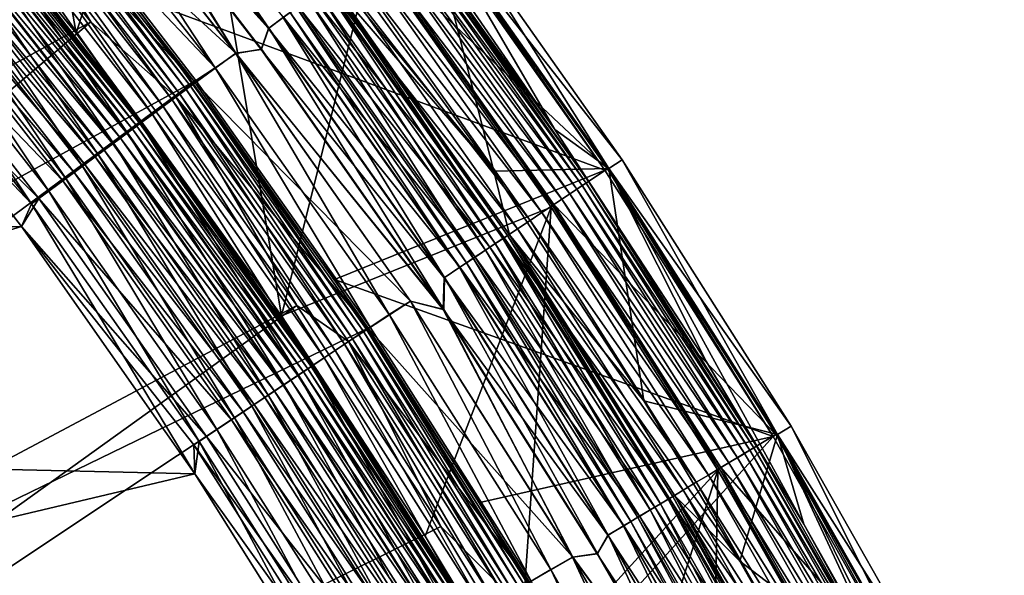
# Model space of a CAD drawing. Header units: metres. Extents: x -901 to 901, y -486 to 401.
# Tile 365 of 366: x 848 to 879, y 299 to 316. Entities that reach past the tile are written whole.
import ezdxf

# ---------------------------------------------------------------- set-up
doc = ezdxf.new("R2010")
doc.units = ezdxf.units.M

msp = doc.modelspace()

# ---------------------------------------------------------------- linework, layer by layer
at = {"layer": 'top'}
for points in [[(849.89209, 315.656769, -613.111694), (846.794128, 333.115387, -107.279144), (843.024353, 324.058167, -613.111694)], [(853.113708, 325.789215, -107.279144), (846.794128, 333.115387, -107.279144), (849.89209, 315.656769, -613.111694)], [(856.264465, 306.873749, -613.111694), (853.113708, 325.789215, -107.279144), (849.89209, 315.656769, -613.111694)], [(856.264465, 306.873749, -613.111694), (859.066223, 318.161743, -107.279144), (853.113708, 325.789215, -107.279144)], [(846.252625, 320.174988, -613.591614), (849.89209, 315.656769, -613.111694), (843.024353, 324.058167, -613.111694)], [(847.568848, 321.25531, -615.142639), (847.703308, 321.365692, -614.487244), (853.301636, 313.907837, -615.142639)], [(847.703308, 321.365692, -614.487244), (847.788391, 321.435516, -613.819397), (853.441345, 314.011475, -614.487244)], [(847.703308, 321.365692, -614.487244), (853.441345, 314.011475, -614.487244), (853.301636, 313.907837, -615.142639)], [(847.788391, 321.435516, -613.819397), (853.529785, 314.077057, -613.819397), (853.441345, 314.011475, -614.487244)], [(847.788391, 321.435516, -613.819397), (851.476135, 316.877258, -613.146606), (853.529785, 314.077057, -613.819397)], [(847.156128, 320.916595, -616.387024), (847.385986, 321.105255, -615.778259), (852.872864, 313.589752, -616.387024)], [(847.385986, 321.105255, -615.778259), (847.568848, 321.25531, -615.142639), (853.111694, 313.766907, -615.778259)], [(847.385986, 321.105255, -615.778259), (853.111694, 313.766907, -615.778259), (852.872864, 313.589752, -616.387024)], [(847.568848, 321.25531, -615.142639), (853.301636, 313.907837, -615.142639), (853.111694, 313.766907, -615.778259)], [(846.881836, 320.691437, -616.963562), (847.156128, 320.916595, -616.387024), (852.58783, 313.378357, -616.963562)], [(847.156128, 320.916595, -616.387024), (852.872864, 313.589752, -616.387024), (852.58783, 313.378357, -616.963562)], [(846.211304, 320.141083, -617.999878), (846.565918, 320.432159, -617.502808), (851.891113, 312.861511, -617.999878)], [(846.565918, 320.432159, -617.502808), (846.881836, 320.691437, -616.963562), (852.259583, 313.134857, -617.502808)], [(846.565918, 320.432159, -617.502808), (852.259583, 313.134857, -617.502808), (851.891113, 312.861511, -617.999878)], [(846.881836, 320.691437, -616.963562), (852.58783, 313.378357, -616.963562), (852.259583, 313.134857, -617.502808)], [(845.820984, 319.820709, -618.449951), (846.211304, 320.141083, -617.999878), (851.485535, 312.560669, -618.449951)], [(846.096069, 320.046478, -614.5354), (851.871033, 312.846619, -614.067932), (846.191956, 320.125183, -614.067932)], [(846.191956, 320.125183, -614.067932), (851.934082, 312.893372, -613.591614), (846.252625, 320.174988, -613.591614)], [(846.191956, 320.125183, -614.067932), (851.871033, 312.846619, -614.067932), (851.934082, 312.893372, -613.591614)], [(846.211304, 320.141083, -617.999878), (851.891113, 312.861511, -617.999878), (851.485535, 312.560669, -618.449951)], [(851.934082, 312.893372, -613.591614), (849.89209, 315.656769, -613.111694), (846.252625, 320.174988, -613.591614)], [(845.398682, 319.474091, -618.849182), (845.820984, 319.820709, -618.449951), (851.046753, 312.235199, -618.849182)], [(851.465515, 312.545807, -615.422974), (845.801697, 319.804871, -615.422974), (845.606018, 319.644287, -615.834167)], [(845.965637, 319.939423, -614.98877), (845.801697, 319.804871, -615.422974), (851.635864, 312.67218, -614.98877)], [(851.635864, 312.67218, -614.98877), (845.801697, 319.804871, -615.422974), (851.465515, 312.545807, -615.422974)], [(845.820984, 319.820709, -618.449951), (851.485535, 312.560669, -618.449951), (851.046753, 312.235199, -618.849182)], [(851.771362, 312.772675, -614.5354), (846.096069, 320.046478, -614.5354), (845.965637, 319.939423, -614.98877)], [(851.635864, 312.67218, -614.98877), (851.771362, 312.772675, -614.5354), (845.965637, 319.939423, -614.98877)], [(846.096069, 320.046478, -614.5354), (851.771362, 312.772675, -614.5354), (851.871033, 312.846619, -614.067932)], [(851.262207, 312.39502, -615.834167), (845.606018, 319.644287, -615.834167), (845.380737, 319.459351, -616.218872)], [(851.465515, 312.545807, -615.422974), (845.606018, 319.644287, -615.834167), (851.262207, 312.39502, -615.834167)], [(844.849365, 319.023193, -616.894409), (850.765259, 312.026398, -616.573364), (845.127747, 319.251709, -616.573364)], [(844.948364, 319.104431, -619.19397), (845.398682, 319.474091, -618.849182), (850.578857, 311.888092, -619.19397)], [(851.028137, 312.221344, -616.218872), (845.380737, 319.459351, -616.218872), (845.127747, 319.251709, -616.573364)], [(845.127747, 319.251709, -616.573364), (850.765259, 312.026398, -616.573364), (851.028137, 312.221344, -616.218872)], [(851.262207, 312.39502, -615.834167), (845.380737, 319.459351, -616.218872), (851.028137, 312.221344, -616.218872)], [(845.398682, 319.474091, -618.849182), (851.046753, 312.235199, -618.849182), (850.578857, 311.888092, -619.19397)], [(866.300659, 311.401764, -107.314049), (851.476135, 316.877258, -613.146606), (860.676208, 319.402466, -107.314049)], [(860.757324, 319.438354, -98), (859.15094, 318.246765, -98), (866.387695, 311.445496, -98)], [(866.300659, 311.401764, -107.314049), (860.676208, 319.402466, -107.314049), (860.757324, 319.438354, -98)], [(866.387695, 311.445496, -98), (866.300659, 311.401764, -107.314049), (860.757324, 319.438354, -98)], [(844.473877, 318.714996, -619.480652), (844.948364, 319.104431, -619.19397), (850.085815, 311.522369, -619.480652)], [(844.548157, 318.77597, -617.179138), (850.476013, 311.811798, -616.894409), (844.849365, 319.023193, -616.894409)], [(844.849365, 319.023193, -616.894409), (850.476013, 311.811798, -616.894409), (850.765259, 312.026398, -616.573364)], [(844.948364, 319.104431, -619.19397), (850.578857, 311.888092, -619.19397), (850.085815, 311.522369, -619.480652)], [(843.979431, 318.309204, -619.706055), (844.473877, 318.714996, -619.480652), (849.572144, 311.141327, -619.706055)], [(844.226929, 318.512329, -617.425049), (850.163025, 311.579651, -617.179138), (844.548157, 318.77597, -617.179138)], [(844.473877, 318.714996, -619.480652), (850.085815, 311.522369, -619.480652), (849.572144, 311.141327, -619.706055)], [(844.548157, 318.77597, -617.179138), (850.163025, 311.579651, -617.179138), (850.476013, 311.811798, -616.894409)], [(843.470581, 317.89151, -619.86853), (843.979431, 318.309204, -619.706055), (849.043396, 310.749115, -619.86853)], [(849.829285, 311.332062, -617.425049), (844.226929, 318.512329, -617.425049), (843.888489, 318.234528, -617.629578)], [(843.979431, 318.309204, -619.706055), (849.572144, 311.141327, -619.706055), (849.043396, 310.749115, -619.86853)], [(849.829285, 311.332062, -617.425049), (850.163025, 311.579651, -617.179138), (844.226929, 318.512329, -617.425049)], [(849.477661, 311.071228, -617.629578), (843.888489, 318.234528, -617.629578), (843.172913, 317.647186, -617.90625)], [(849.477661, 311.071228, -617.629578), (849.829285, 311.332062, -617.425049), (843.888489, 318.234528, -617.629578)], [(864.637329, 310.251465, -107.279144), (859.066223, 318.161743, -107.279144), (856.264465, 306.873749, -613.111694)], [(864.724792, 310.334167, -98), (859.15094, 318.246765, -98), (859.066223, 318.161743, -107.279144)], [(864.637329, 310.251465, -107.279144), (864.724792, 310.334167, -98), (859.066223, 318.161743, -107.279144)], [(859.15094, 318.246765, -98), (864.724792, 310.334167, -98), (866.387695, 311.445496, -98)], [(842.953003, 317.466675, -619.966919), (843.470581, 317.89151, -619.86853), (848.505554, 310.350159, -619.966919)], [(843.172913, 317.647186, -617.90625), (843.518005, 315.710266, -618), (848.73407, 310.519653, -617.90625)], [(848.73407, 310.519653, -617.90625), (849.477661, 311.071228, -617.629578), (843.172913, 317.647186, -617.90625)], [(843.470581, 317.89151, -619.86853), (849.043396, 310.749115, -619.86853), (848.505554, 310.350159, -619.966919)], [(848.505554, 310.350159, -619.966919), (844.025696, 315.076996, -620), (842.953003, 317.466675, -619.966919)], [(851.476135, 316.877258, -613.146606), (857.916626, 308.000275, -613.146606), (853.529785, 314.077057, -613.819397)], [(857.916626, 308.000275, -613.146606), (851.476135, 316.877258, -613.146606), (866.300659, 311.401764, -107.314049)], [(843.518005, 315.710266, -618), (819.858704, 308.633575, -618), (848.189758, 309.654236, -618)], [(843.518005, 315.710266, -618), (848.189758, 309.654236, -618), (848.73407, 310.519653, -617.90625)], [(856.264465, 306.873749, -613.111694), (849.89209, 315.656769, -613.111694), (851.934082, 312.893372, -613.591614)], [(844.025696, 315.076996, -620), (848.189758, 309.654205, -620), (819.858704, 308.633575, -620)], [(848.505554, 310.350159, -619.966919), (848.189758, 309.654205, -620), (844.025696, 315.076996, -620)], [(853.301636, 313.907837, -615.142639), (853.441345, 314.011475, -614.487244), (858.669861, 306.287506, -615.142639)], [(853.441345, 314.011475, -614.487244), (853.529785, 314.077057, -613.819397), (858.814514, 306.384186, -614.487244)], [(853.441345, 314.011475, -614.487244), (858.814514, 306.384186, -614.487244), (858.669861, 306.287506, -615.142639)], [(853.529785, 314.077057, -613.819397), (858.906006, 306.445343, -613.819397), (858.814514, 306.384186, -614.487244)], [(853.529785, 314.077057, -613.819397), (857.916626, 308.000275, -613.146606), (858.906006, 306.445343, -613.819397)], [(852.872864, 313.589752, -616.387024), (853.111694, 313.766907, -615.778259), (858.226013, 305.990845, -616.387024)], [(853.111694, 313.766907, -615.778259), (853.301636, 313.907837, -615.142639), (858.473206, 306.156097, -615.778259)], [(853.111694, 313.766907, -615.778259), (858.473206, 306.156097, -615.778259), (858.226013, 305.990845, -616.387024)], [(853.301636, 313.907837, -615.142639), (858.669861, 306.287506, -615.142639), (858.473206, 306.156097, -615.778259)], [(852.259583, 313.134857, -617.502808), (852.58783, 313.378357, -616.963562), (857.591187, 305.566589, -617.502808)], [(852.58783, 313.378357, -616.963562), (852.872864, 313.589752, -616.387024), (857.930969, 305.793671, -616.963562)], [(852.58783, 313.378357, -616.963562), (857.930969, 305.793671, -616.963562), (857.591187, 305.566589, -617.502808)], [(852.872864, 313.589752, -616.387024), (858.226013, 305.990845, -616.387024), (857.930969, 305.793671, -616.963562)], [(851.891113, 312.861511, -617.999878), (852.259583, 313.134857, -617.502808), (857.209717, 305.311646, -617.999878)], [(852.259583, 313.134857, -617.502808), (857.591187, 305.566589, -617.502808), (857.209717, 305.311646, -617.999878)], [(851.485535, 312.560669, -618.449951), (851.891113, 312.861511, -617.999878), (856.789856, 305.031067, -618.449951)], [(851.771362, 312.772675, -614.5354), (851.635864, 312.67218, -614.98877), (857.085754, 305.22879, -614.5354)], [(851.871033, 312.846619, -614.067932), (851.771362, 312.772675, -614.5354), (857.188904, 305.297729, -614.067932)], [(857.188904, 305.297729, -614.067932), (851.771362, 312.772675, -614.5354), (857.085754, 305.22879, -614.5354)], [(851.871033, 312.846619, -614.067932), (857.254211, 305.34137, -613.591614), (851.934082, 312.893372, -613.591614)], [(857.254211, 305.34137, -613.591614), (851.871033, 312.846619, -614.067932), (857.188904, 305.297729, -614.067932)], [(851.891113, 312.861511, -617.999878), (857.209717, 305.311646, -617.999878), (856.789856, 305.031067, -618.449951)], [(857.254211, 305.34137, -613.591614), (856.264465, 306.873749, -613.111694), (851.934082, 312.893372, -613.591614)], [(851.046753, 312.235199, -618.849182), (851.485535, 312.560669, -618.449951), (856.335693, 304.727478, -618.849182)], [(856.769165, 305.017212, -615.422974), (851.465515, 312.545807, -615.422974), (851.262207, 312.39502, -615.834167)], [(856.945496, 305.13504, -614.98877), (851.635864, 312.67218, -614.98877), (851.465515, 312.545807, -615.422974)], [(856.945496, 305.13504, -614.98877), (851.465515, 312.545807, -615.422974), (856.769165, 305.017212, -615.422974)], [(851.485535, 312.560669, -618.449951), (856.789856, 305.031067, -618.449951), (856.335693, 304.727478, -618.849182)], [(857.085754, 305.22879, -614.5354), (851.635864, 312.67218, -614.98877), (856.945496, 305.13504, -614.98877)], [(850.578857, 311.888092, -619.19397), (851.046753, 312.235199, -618.849182), (855.851257, 304.403748, -619.19397)], [(850.765259, 312.026398, -616.573364), (856.316345, 304.714569, -616.218872), (851.028137, 312.221344, -616.218872)], [(856.558716, 304.876556, -615.834167), (851.262207, 312.39502, -615.834167), (851.028137, 312.221344, -616.218872)], [(851.028137, 312.221344, -616.218872), (856.316345, 304.714569, -616.218872), (856.558716, 304.876556, -615.834167)], [(851.046753, 312.235199, -618.849182), (856.335693, 304.727478, -618.849182), (855.851257, 304.403748, -619.19397)], [(856.769165, 305.017212, -615.422974), (851.262207, 312.39502, -615.834167), (856.558716, 304.876556, -615.834167)], [(850.085815, 311.522369, -619.480652), (850.578857, 311.888092, -619.19397), (855.340942, 304.062683, -619.480652)], [(850.476013, 311.811798, -616.894409), (856.04425, 304.532745, -616.573364), (850.765259, 312.026398, -616.573364)], [(850.578857, 311.888092, -619.19397), (855.851257, 304.403748, -619.19397), (855.340942, 304.062683, -619.480652)], [(850.765259, 312.026398, -616.573364), (856.04425, 304.532745, -616.573364), (856.316345, 304.714569, -616.218872)], [(855.420837, 304.116089, -617.179138), (850.163025, 311.579651, -617.179138), (849.829285, 311.332062, -617.425049)], [(850.163025, 311.579651, -617.179138), (855.744812, 304.332611, -616.894409), (850.476013, 311.811798, -616.894409)], [(855.420837, 304.116089, -617.179138), (855.744812, 304.332611, -616.894409), (850.163025, 311.579651, -617.179138)], [(850.476013, 311.811798, -616.894409), (855.744812, 304.332611, -616.894409), (856.04425, 304.532745, -616.573364)], [(855.075317, 303.885162, -617.425049), (849.829285, 311.332062, -617.425049), (849.477661, 311.071228, -617.629578)], [(849.572144, 311.141327, -619.706055), (850.085815, 311.522369, -619.480652), (854.809143, 303.707275, -619.706055)], [(855.075317, 303.885162, -617.425049), (855.420837, 304.116089, -617.179138), (849.829285, 311.332062, -617.425049)], [(850.085815, 311.522369, -619.480652), (855.340942, 304.062683, -619.480652), (854.809143, 303.707275, -619.706055)], [(871.528687, 303.118561, -107.314049), (857.916626, 308.000275, -613.146606), (866.300659, 311.401764, -107.314049)], [(866.387695, 311.445496, -98), (864.724792, 310.334167, -98), (871.620361, 303.184021, -98)], [(871.528687, 303.118561, -107.314049), (866.300659, 311.401764, -107.314049), (866.387695, 311.445496, -98)], [(871.620361, 303.184021, -98), (871.528687, 303.118561, -107.314049), (866.387695, 311.445496, -98)], [(854.711304, 303.641907, -617.629578), (849.477661, 311.071228, -617.629578), (848.73407, 310.519653, -617.90625)], [(849.043396, 310.749115, -619.86853), (849.572144, 311.141327, -619.706055), (854.26178, 303.341461, -619.86853)], [(854.711304, 303.641907, -617.629578), (855.075317, 303.885162, -617.425049), (849.477661, 311.071228, -617.629578)], [(849.572144, 311.141327, -619.706055), (854.809143, 303.707275, -619.706055), (854.26178, 303.341461, -619.86853)], [(848.505554, 310.350159, -619.966919), (849.043396, 310.749115, -619.86853), (853.705078, 302.969391, -619.966919)], [(849.043396, 310.749115, -619.86853), (854.26178, 303.341461, -619.86853), (853.705078, 302.969391, -619.966919)], [(848.73407, 310.519653, -617.90625), (848.189758, 309.654236, -618), (853.941589, 303.127472, -617.90625)], [(853.575134, 301.958466, -620), (848.189758, 309.654205, -620), (848.505554, 310.350159, -619.966919)], [(853.705078, 302.969391, -619.966919), (853.575134, 301.958466, -620), (848.505554, 310.350159, -619.966919)], [(853.941589, 303.127472, -617.90625), (854.711304, 303.641907, -617.629578), (848.73407, 310.519653, -617.90625)], [(869.904968, 302.155609, -98), (864.724792, 310.334167, -98), (864.637329, 310.251465, -107.279144)], [(864.724792, 310.334167, -98), (869.904968, 302.155609, -98), (871.620361, 303.184021, -98)], [(860.725891, 300.02124, -613.111694), (864.637329, 310.251465, -107.279144), (856.264465, 306.873749, -613.111694)], [(864.637329, 310.251465, -107.279144), (860.725891, 300.02124, -613.111694), (863.593323, 295.244293, -613.111694)], [(869.813538, 302.077301, -107.279144), (864.637329, 310.251465, -107.279144), (863.593323, 295.244293, -613.111694)], [(869.813538, 302.077301, -107.279144), (869.904968, 302.155609, -98), (864.637329, 310.251465, -107.279144)], [(819.858704, 308.633575, -618), (825.044739, 302.621552, -618), (848.189758, 309.654236, -618)], [(819.858704, 308.633575, -620), (848.189758, 309.654205, -620), (825.044739, 302.621552, -620)], [(848.189758, 309.654236, -618), (825.044739, 302.621552, -618), (853.575134, 301.958496, -618)], [(848.189758, 309.654205, -620), (853.575134, 301.958466, -620), (825.044739, 302.621552, -620)], [(848.189758, 309.654236, -618), (853.544495, 302.862091, -617.97644), (853.941589, 303.127472, -617.90625)], [(848.189758, 309.654236, -618), (853.575134, 301.958496, -618), (853.544495, 302.862091, -617.97644)], [(857.916626, 308.000275, -613.146606), (862.425171, 301.075378, -613.146606), (858.906006, 306.445343, -613.819397)], [(871.528687, 303.118561, -107.314049), (862.425171, 301.075378, -613.146606), (857.916626, 308.000275, -613.146606)], [(860.725891, 300.02124, -613.111694), (856.264465, 306.873749, -613.111694), (857.254211, 305.34137, -613.591614)], [(858.669861, 306.287506, -615.142639), (858.814514, 306.384186, -614.487244), (863.660645, 298.412048, -615.142639)], [(858.814514, 306.384186, -614.487244), (858.906006, 306.445343, -613.819397), (863.809875, 298.501526, -614.487244)], [(858.814514, 306.384186, -614.487244), (863.809875, 298.501526, -614.487244), (863.660645, 298.412048, -615.142639)], [(858.906006, 306.445343, -613.819397), (863.904297, 298.558105, -613.819397), (863.809875, 298.501526, -614.487244)], [(858.906006, 306.445343, -613.819397), (862.425171, 301.075378, -613.146606), (863.904297, 298.558105, -613.819397)], [(858.226013, 305.990845, -616.387024), (858.473206, 306.156097, -615.778259), (863.202759, 298.137543, -616.387024)], [(858.473206, 306.156097, -615.778259), (858.669861, 306.287506, -615.142639), (863.457825, 298.290436, -615.778259)], [(858.473206, 306.156097, -615.778259), (863.457825, 298.290436, -615.778259), (863.202759, 298.137543, -616.387024)], [(858.669861, 306.287506, -615.142639), (863.660645, 298.412048, -615.142639), (863.457825, 298.290436, -615.778259)], [(857.591187, 305.566589, -617.502808), (857.930969, 305.793671, -616.963562), (862.547852, 297.744934, -617.502808)], [(857.930969, 305.793671, -616.963562), (858.226013, 305.990845, -616.387024), (862.898376, 297.955078, -616.963562)], [(857.930969, 305.793671, -616.963562), (862.898376, 297.955078, -616.963562), (862.547852, 297.744934, -617.502808)], [(858.226013, 305.990845, -616.387024), (863.202759, 298.137543, -616.387024), (862.898376, 297.955078, -616.963562)], [(857.209717, 305.311646, -617.999878), (857.591187, 305.566589, -617.502808), (862.154358, 297.509003, -617.999878)], [(857.591187, 305.566589, -617.502808), (862.547852, 297.744934, -617.502808), (862.154358, 297.509003, -617.999878)], [(861.881775, 297.345581, -614.98877), (856.945496, 305.13504, -614.98877), (856.769165, 305.017212, -615.422974)], [(856.789856, 305.031067, -618.449951), (857.209717, 305.311646, -617.999878), (861.721252, 297.249359, -618.449951)], [(862.026489, 297.432343, -614.5354), (857.085754, 305.22879, -614.5354), (856.945496, 305.13504, -614.98877)], [(862.026489, 297.432343, -614.5354), (856.945496, 305.13504, -614.98877), (861.881775, 297.345581, -614.98877)], [(857.085754, 305.22879, -614.5354), (862.132874, 297.496155, -614.067932), (857.188904, 305.297729, -614.067932)], [(862.132874, 297.496155, -614.067932), (857.085754, 305.22879, -614.5354), (862.026489, 297.432343, -614.5354)], [(857.188904, 305.297729, -614.067932), (862.200256, 297.536499, -613.591614), (857.254211, 305.34137, -613.591614)], [(862.132874, 297.496155, -614.067932), (862.200256, 297.536499, -613.591614), (857.188904, 305.297729, -614.067932)], [(857.209717, 305.311646, -617.999878), (862.154358, 297.509003, -617.999878), (861.721252, 297.249359, -618.449951)], [(862.200256, 297.536499, -613.591614), (860.725891, 300.02124, -613.111694), (857.254211, 305.34137, -613.591614)], [(856.316345, 304.714569, -616.218872), (861.482788, 297.106384, -615.834167), (856.558716, 304.876556, -615.834167)], [(856.335693, 304.727478, -618.849182), (856.789856, 305.031067, -618.449951), (861.252686, 296.968445, -618.849182)], [(861.69989, 297.236542, -615.422974), (856.769165, 305.017212, -615.422974), (856.558716, 304.876556, -615.834167)], [(856.558716, 304.876556, -615.834167), (861.482788, 297.106384, -615.834167), (861.69989, 297.236542, -615.422974)], [(861.881775, 297.345581, -614.98877), (856.769165, 305.017212, -615.422974), (861.69989, 297.236542, -615.422974)], [(856.789856, 305.031067, -618.449951), (861.721252, 297.249359, -618.449951), (861.252686, 296.968445, -618.849182)], [(855.744812, 304.332611, -616.894409), (860.952087, 296.788208, -616.573364), (856.04425, 304.532745, -616.573364)], [(855.851257, 304.403748, -619.19397), (856.335693, 304.727478, -618.849182), (860.752991, 296.668854, -619.19397)], [(856.04425, 304.532745, -616.573364), (861.232788, 296.956482, -616.218872), (856.316345, 304.714569, -616.218872)], [(856.04425, 304.532745, -616.573364), (860.952087, 296.788208, -616.573364), (861.232788, 296.956482, -616.218872)], [(856.316345, 304.714569, -616.218872), (861.232788, 296.956482, -616.218872), (861.482788, 297.106384, -615.834167)], [(856.335693, 304.727478, -618.849182), (861.252686, 296.968445, -618.849182), (860.752991, 296.668854, -619.19397)], [(855.340942, 304.062683, -619.480652), (855.851257, 304.403748, -619.19397), (860.226501, 296.353241, -619.480652)], [(860.643188, 296.603027, -616.894409), (855.744812, 304.332611, -616.894409), (855.420837, 304.116089, -617.179138)], [(860.643188, 296.603027, -616.894409), (860.952087, 296.788208, -616.573364), (855.744812, 304.332611, -616.894409)], [(855.851257, 304.403748, -619.19397), (860.752991, 296.668854, -619.19397), (860.226501, 296.353241, -619.480652)], [(854.809143, 303.707275, -619.706055), (855.340942, 304.062683, -619.480652), (859.677917, 296.024353, -619.706055)], [(860.30896, 296.402649, -617.179138), (855.420837, 304.116089, -617.179138), (855.075317, 303.885162, -617.425049)], [(855.340942, 304.062683, -619.480652), (860.226501, 296.353241, -619.480652), (859.677917, 296.024353, -619.706055)], [(860.30896, 296.402649, -617.179138), (860.643188, 296.603027, -616.894409), (855.420837, 304.116089, -617.179138)], [(859.577026, 295.963837, -617.629578), (854.711304, 303.641907, -617.629578), (853.941589, 303.127472, -617.90625)], [(854.26178, 303.341461, -619.86853), (854.809143, 303.707275, -619.706055), (859.113281, 295.685822, -619.86853)], [(859.952515, 296.188965, -617.425049), (855.075317, 303.885162, -617.425049), (854.711304, 303.641907, -617.629578)], [(859.577026, 295.963837, -617.629578), (859.952515, 296.188965, -617.425049), (854.711304, 303.641907, -617.629578)], [(854.809143, 303.707275, -619.706055), (859.677917, 296.024353, -619.706055), (859.113281, 295.685822, -619.86853)], [(859.952515, 296.188965, -617.425049), (860.30896, 296.402649, -617.179138), (855.075317, 303.885162, -617.425049)], [(853.705078, 302.969391, -619.966919), (854.26178, 303.341461, -619.86853), (858.53894, 295.341522, -619.966919)], [(854.26178, 303.341461, -619.86853), (859.113281, 295.685822, -619.86853), (858.53894, 295.341522, -619.966919)], [(853.941589, 303.127472, -617.90625), (853.544495, 302.862091, -617.97644), (858.782959, 295.487793, -617.90625)], [(858.782959, 295.487793, -617.90625), (859.577026, 295.963837, -617.629578), (853.941589, 303.127472, -617.90625)], [(865.322876, 296.247955, -613.146606), (862.425171, 301.075378, -613.146606), (871.528687, 303.118561, -107.314049)], [(876.346313, 294.567963, -107.314049), (865.322876, 296.247955, -613.146606), (871.528687, 303.118561, -107.314049)], [(871.620361, 303.184021, -98), (869.904968, 302.155609, -98), (876.442627, 294.673553, -98)], [(876.346313, 294.567963, -107.314049), (871.528687, 303.118561, -107.314049), (871.620361, 303.184021, -98)], [(876.442627, 294.673553, -98), (876.346313, 294.567963, -107.314049), (871.620361, 303.184021, -98)], [(853.544495, 302.862091, -617.97644), (858.373352, 295.242218, -617.97644), (858.782959, 295.487793, -617.90625)], [(853.575134, 301.958496, -618), (858.373352, 295.242218, -617.97644), (853.544495, 302.862091, -617.97644)], [(858.122803, 294.731628, -620), (853.575134, 301.958466, -620), (853.705078, 302.969391, -619.966919)], [(858.53894, 295.341522, -619.966919), (858.122803, 294.731628, -620), (853.705078, 302.969391, -619.966919)], [(825.044739, 302.621552, -620), (853.575134, 301.958466, -620), (829.929504, 296.362274, -620)], [(825.044739, 302.621552, -618), (829.929504, 296.362274, -618), (853.575134, 301.958496, -618)], [(869.813538, 302.077301, -107.279144), (863.593323, 295.244293, -613.111694), (866.165222, 290.666473, -613.111694)], [(869.498901, 284.24292, -613.111694), (869.813538, 302.077301, -107.279144), (866.165222, 290.666473, -613.111694)], [(874.582458, 293.659027, -107.279144), (869.813538, 302.077301, -107.279144), (869.498901, 284.24292, -613.111694)], [(874.678772, 293.73056, -98), (869.904968, 302.155609, -98), (869.813538, 302.077301, -107.279144)], [(874.582458, 293.659027, -107.279144), (874.678772, 293.73056, -98), (869.813538, 302.077301, -107.279144)], [(869.904968, 302.155609, -98), (874.678772, 293.73056, -98), (876.442627, 294.673553, -98)], [(853.575134, 301.958496, -618), (829.929504, 296.362274, -618), (858.122803, 294.731628, -618)], [(853.575134, 301.958466, -620), (858.122803, 294.731628, -620), (829.929504, 296.362274, -620)], [(853.575134, 301.958496, -618), (858.122803, 294.731628, -618), (858.373352, 295.242218, -617.97644)], [(863.904297, 298.558105, -613.819397), (862.425171, 301.075378, -613.146606), (865.322876, 296.247955, -613.146606)], [(863.593323, 295.244293, -613.111694), (860.725891, 300.02124, -613.111694), (862.200256, 297.536499, -613.591614)]]:
    msp.add_3dface(points, dxfattribs=at)
at = {"layer": 'top0'}
for points in [[(858.033752, 321.929169, -5.947641), (864.756287, 312.66333, -5.947641), (854.780212, 327.156525, -87)], [(854.780212, 327.156525, -87), (864.756287, 312.66333, -5.947641), (860.797913, 319.445587, -87)], [(804.460876, 294.874146, -32.440762), (844.869385, 325.106689, -3.399924), (849.339966, 319.729187, -3.399924)], [(862.861938, 311.371674, -87), (857.820129, 317.237122, -5.959025), (851.914429, 324.804596, -5.959025)], [(862.861938, 311.371674, -87), (851.914429, 324.804596, -5.959025), (856.217529, 320.529816, -87)], [(805.601135, 291.356323, -29.846647), (850.350159, 316.009277, -0.803848), (843.461121, 324.436737, -0.803848)], [(843.461121, 324.436737, -0.803848), (850.350159, 316.009277, -0.803848), (847.268372, 321.008362, -0.456723)], [(850.042236, 323.285126, -3.056892), (850.473816, 323.639374, -3.22474), (855.871704, 315.813782, -3.056892)], [(850.473816, 323.639374, -3.22474), (856.320129, 316.146423, -3.22474), (855.871704, 315.813782, -3.056892)], [(850.034363, 323.278656, -0.028766), (850.723511, 321.51413), (855.863525, 315.807678, -0.028766)], [(855.863525, 315.807678, -0.028766), (856.328674, 316.15274, -0.114353), (850.034363, 323.278656, -0.028766)], [(855.871704, 315.813782, -3.056892), (851.269287, 320.856873, -3), (850.042236, 323.285126, -3.056892)], [(854.848633, 315.033264), (849.054565, 322.457611), (847.842834, 321.479858, -0.204445)], [(854.2099, 314.581055, -3.101714), (848.442871, 321.972382, -3.101714), (849.051514, 322.455078, -3)], [(854.845398, 315.030884, -3), (854.2099, 314.581055, -3.101714), (849.051514, 322.455078, -3)], [(849.051514, 322.455078, -3), (851.269287, 320.856873, -3), (854.845398, 315.030884, -3)], [(850.723511, 321.51413), (849.054565, 322.457611), (854.848633, 315.033264)], [(854.2099, 314.581055, -3.101714), (849.339966, 319.729187, -3.399924), (848.442871, 321.972382, -3.101714)], [(860.187073, 319.014862, -5.365363), (864.756287, 312.66333, -5.947641), (858.033752, 321.929169, -5.947641)], [(847.842834, 321.479858, -0.204445), (847.268372, 321.008362, -0.456723), (853.586426, 314.118561, -0.204445)], [(853.586426, 314.118561, -0.204445), (854.848633, 315.033264), (847.842834, 321.479858, -0.204445)], [(850.723511, 321.51413), (855.63208, 315.151062), (855.863525, 315.807678, -0.028766)], [(855.63208, 315.151062), (850.723511, 321.51413), (854.848633, 315.033264)], [(847.268372, 321.008362, -0.456723), (852.989563, 313.675812, -0.456723), (853.586426, 314.118561, -0.204445)], [(847.268372, 321.008362, -0.456723), (850.350159, 316.009277, -0.803848), (852.989563, 313.675812, -0.456723)], [(855.871704, 315.813782, -3.056892), (855.643982, 315.159882, -3), (851.269287, 320.856873, -3)], [(851.269287, 320.856873, -3), (855.643982, 315.159882, -3), (854.845398, 315.030884, -3)], [(860.797913, 319.445587, -87), (862.861938, 311.371674, -87), (856.217529, 320.529816, -87)], [(808.948486, 289.659393, -32.44804), (804.460876, 294.874146, -32.440762), (849.339966, 319.729187, -3.399924)], [(808.948486, 289.659393, -32.44804), (849.339966, 319.729187, -3.399924), (853.609985, 314.191132, -3.399924)], [(854.2099, 314.581055, -3.101714), (853.609985, 314.191132, -3.399924), (849.339966, 319.729187, -3.399924)], [(860.797913, 319.445587, -87), (866.429993, 311.448639, -87), (862.861938, 311.371674, -87)], [(864.756287, 312.66333, -5.947641), (866.429993, 311.448639, -87), (860.797913, 319.445587, -87)], [(865.600647, 310.918854, -4.218875), (859.996765, 318.873688, -4.218875), (859.835449, 318.754028, -3.667668)], [(865.72229, 311.000153, -4.786941), (860.114258, 318.960846, -4.786941), (859.996765, 318.873688, -4.218875)], [(865.600647, 310.918854, -4.218875), (865.72229, 311.000153, -4.786941), (859.996765, 318.873688, -4.218875)], [(860.114258, 318.960846, -4.786941), (865.797607, 311.050507, -5.365363), (860.187073, 319.014862, -5.365363)], [(865.72229, 311.000153, -4.786941), (865.797607, 311.050507, -5.365363), (860.114258, 318.960846, -4.786941)], [(860.187073, 319.014862, -5.365363), (865.797607, 311.050507, -5.365363), (864.756287, 312.66333, -5.947641)], [(865.222534, 310.666168, -3.139467), (859.631531, 318.602753, -3.139467), (859.387268, 318.42157, -2.639013)], [(865.433655, 310.807251, -3.667668), (859.835449, 318.754028, -3.667668), (859.631531, 318.602753, -3.139467)], [(865.222534, 310.666168, -3.139467), (865.433655, 310.807251, -3.667668), (859.631531, 318.602753, -3.139467)], [(865.433655, 310.807251, -3.667668), (865.600647, 310.918854, -4.218875), (859.835449, 318.754028, -3.667668)], [(864.969727, 310.497192, -2.639013), (859.387268, 318.42157, -2.639013), (859.105286, 318.212402, -2.170691)], [(864.969727, 310.497192, -2.639013), (865.222534, 310.666168, -3.139467), (859.387268, 318.42157, -2.639013)], [(864.349487, 310.082672, -1.738888), (858.788147, 317.977142, -1.738888), (858.438599, 317.717865, -1.34779)], [(864.677795, 310.302094, -2.170691), (859.105286, 318.212402, -2.170691), (858.788147, 317.977142, -1.738888)], [(864.349487, 310.082672, -1.738888), (864.677795, 310.302094, -2.170691), (858.788147, 317.977142, -1.738888)], [(864.677795, 310.302094, -2.170691), (864.969727, 310.497192, -2.639013), (859.105286, 318.212402, -2.170691)], [(863.987671, 309.840851, -1.34779), (858.438599, 317.717865, -1.34779), (858.059998, 317.437042, -1.000777)], [(863.987671, 309.840851, -1.34779), (864.349487, 310.082672, -1.738888), (858.438599, 317.717865, -1.34779)], [(863.595764, 309.578949, -1.000777), (858.059998, 317.437042, -1.000777), (857.656006, 317.137329, -0.70103)], [(863.595764, 309.578949, -1.000777), (863.987671, 309.840851, -1.34779), (858.059998, 317.437042, -1.000777)], [(863.17749, 309.299408, -0.70103), (857.656006, 317.137329, -0.70103), (857.22998, 316.82135, -0.451727)], [(857.393433, 316.942566, -4.312942), (857.616394, 317.107971, -4.82471), (862.905701, 309.117767, -4.312942)], [(857.616394, 317.107971, -4.82471), (857.755127, 317.210846, -5.381563), (863.136536, 309.272034, -4.82471)], [(857.616394, 317.107971, -4.82471), (863.136536, 309.272034, -4.82471), (862.905701, 309.117767, -4.312942)], [(863.17749, 309.299408, -0.70103), (863.595764, 309.578949, -1.000777), (857.656006, 317.137329, -0.70103)], [(857.755127, 317.210846, -5.381563), (857.820129, 317.237122, -5.959025), (863.28009, 309.367981, -5.381563)], [(857.755127, 317.210846, -5.381563), (863.28009, 309.367981, -5.381563), (863.136536, 309.272034, -4.82471)], [(857.820129, 317.237122, -5.959025), (863.347473, 309.388947, -5.959025), (863.28009, 309.367981, -5.381563)], [(863.347473, 309.388947, -5.959025), (857.820129, 317.237122, -5.959025), (862.861938, 311.371674, -87)], [(862.736511, 309.0047, -0.451727), (857.22998, 316.82135, -0.451727), (856.78595, 316.491913, -0.255695)], [(857.095337, 316.721436, -3.865118), (857.393433, 316.942566, -4.312942), (862.597107, 308.91153, -3.865118)], [(862.736511, 309.0047, -0.451727), (863.17749, 309.299408, -0.70103), (857.22998, 316.82135, -0.451727)], [(857.393433, 316.942566, -4.312942), (862.905701, 309.117767, -4.312942), (862.597107, 308.91153, -3.865118)], [(862.276794, 308.697449, -0.255695), (856.78595, 316.491913, -0.255695), (856.328674, 316.15274, -0.114353)], [(856.532104, 316.303619, -3.348771), (856.733093, 316.452728, -3.497899), (862.014038, 308.521851, -3.348771)], [(856.733093, 316.452728, -3.497899), (857.095337, 316.721436, -3.865118), (862.222107, 308.660919, -3.497899)], [(856.733093, 316.452728, -3.497899), (862.222107, 308.660919, -3.497899), (862.014038, 308.521851, -3.348771)], [(862.276794, 308.697449, -0.255695), (862.736511, 309.0047, -0.451727), (856.78595, 316.491913, -0.255695)], [(857.095337, 316.721436, -3.865118), (862.597107, 308.91153, -3.865118), (862.222107, 308.660919, -3.497899)], [(861.803467, 308.381134, -0.114353), (856.328674, 316.15274, -0.114353), (855.863525, 315.807678, -0.028766)], [(855.871704, 315.813782, -3.056892), (856.320129, 316.146423, -3.22474), (861.330444, 308.064972, -3.056892)], [(856.320129, 316.146423, -3.22474), (856.532104, 316.303619, -3.348771), (861.794678, 308.375214, -3.22474)], [(856.320129, 316.146423, -3.22474), (861.794678, 308.375214, -3.22474), (861.330444, 308.064972, -3.056892)], [(861.803467, 308.381134, -0.114353), (862.276794, 308.697449, -0.255695), (856.328674, 316.15274, -0.114353)], [(856.532104, 316.303619, -3.348771), (862.014038, 308.521851, -3.348771), (861.794678, 308.375214, -3.22474)], [(805.601135, 291.356323, -29.846647), (811.974487, 283.371185, -29.856339), (850.350159, 316.009277, -0.803848)], [(811.974487, 283.371185, -29.856339), (856.742371, 307.198944, -0.803848), (850.350159, 316.009277, -0.803848)], [(850.350159, 316.009277, -0.803848), (856.742371, 307.198944, -0.803848), (852.989563, 313.675812, -0.456723)], [(861.301636, 307.075043, -3), (855.643982, 315.159882, -3), (855.871704, 315.813782, -3.056892)], [(861.330444, 308.064972, -3.056892), (861.301636, 307.075043, -3), (855.871704, 315.813782, -3.056892)], [(855.863525, 315.807678, -0.028766), (855.63208, 315.151062), (861.32196, 308.059296, -0.028766)], [(861.32196, 308.059296, -0.028766), (861.803467, 308.381134, -0.114353), (855.863525, 315.807678, -0.028766)], [(860.271362, 307.333557), (854.848633, 315.033264), (853.586426, 314.118561, -0.204445)], [(859.610168, 306.915253, -3.101714), (854.2099, 314.581055, -3.101714), (854.845398, 315.030884, -3)], [(854.845398, 315.030884, -3), (855.643982, 315.159882, -3), (861.301636, 307.075043, -3)], [(860.268005, 307.331329, -3), (859.610168, 306.915253, -3.101714), (854.845398, 315.030884, -3)], [(861.301636, 307.075043, -3), (860.268005, 307.331329, -3), (854.845398, 315.030884, -3)], [(855.63208, 315.151062), (854.848633, 315.033264), (861.289368, 307.066803)], [(854.848633, 315.033264), (860.271362, 307.333557), (861.289368, 307.066803)], [(855.63208, 315.151062), (861.289368, 307.066803), (861.32196, 308.059296, -0.028766)], [(859.015991, 306.518616, -3.399924), (853.609985, 314.191132, -3.399924), (854.2099, 314.581055, -3.101714)], [(859.610168, 306.915253, -3.101714), (859.015991, 306.518616, -3.399924), (854.2099, 314.581055, -3.101714)], [(813.175964, 284.231598, -32.454315), (808.948486, 289.659393, -32.44804), (853.609985, 314.191132, -3.399924)], [(813.175964, 284.231598, -32.454315), (853.609985, 314.191132, -3.399924), (859.015991, 306.518616, -3.399924)], [(853.586426, 314.118561, -0.204445), (852.989563, 313.675812, -0.456723), (858.964722, 306.483917, -0.204445)], [(858.964722, 306.483917, -0.204445), (860.271362, 307.333557), (853.586426, 314.118561, -0.204445)], [(852.989563, 313.675812, -0.456723), (858.346863, 306.070953, -0.456723), (858.964722, 306.483917, -0.204445)], [(852.989563, 313.675812, -0.456723), (856.742371, 307.198944, -0.803848), (858.346863, 306.070953, -0.456723)], [(864.756287, 312.66333, -5.947641), (869.4599, 305.438568, -5.947641), (866.429993, 311.448639, -87)], [(865.797607, 311.050507, -5.365363), (869.4599, 305.438568, -5.947641), (864.756287, 312.66333, -5.947641)], [(866.429993, 311.448639, -87), (867.511536, 304.229919, -87), (862.861938, 311.371674, -87)], [(867.511536, 304.229919, -87), (863.347473, 309.388947, -5.959025), (862.861938, 311.371674, -87)], [(866.429993, 311.448639, -87), (871.662903, 303.184967, -87), (867.511536, 304.229919, -87)], [(869.4599, 305.438568, -5.947641), (872.483032, 300.40213, -5.947641), (866.429993, 311.448639, -87)], [(866.429993, 311.448639, -87), (872.483032, 300.40213, -5.947641), (871.662903, 303.184967, -87)], [(870.935974, 302.772949, -4.786941), (865.72229, 311.000153, -4.786941), (865.600647, 310.918854, -4.218875)], [(871.013733, 302.81955, -5.365363), (865.797607, 311.050507, -5.365363), (865.72229, 311.000153, -4.786941)], [(870.935974, 302.772949, -4.786941), (871.013733, 302.81955, -5.365363), (865.72229, 311.000153, -4.786941)], [(871.013733, 302.81955, -5.365363), (869.4599, 305.438568, -5.947641), (865.797607, 311.050507, -5.365363)], [(870.420471, 302.463867, -3.139467), (865.222534, 310.666168, -3.139467), (864.969727, 310.497192, -2.639013)], [(870.638245, 302.594421, -3.667668), (865.433655, 310.807251, -3.667668), (865.222534, 310.666168, -3.139467)], [(870.420471, 302.463867, -3.139467), (870.638245, 302.594421, -3.667668), (865.222534, 310.666168, -3.139467)], [(870.810486, 302.697693, -4.218875), (865.600647, 310.918854, -4.218875), (865.433655, 310.807251, -3.667668)], [(870.638245, 302.594421, -3.667668), (870.810486, 302.697693, -4.218875), (865.433655, 310.807251, -3.667668)], [(870.810486, 302.697693, -4.218875), (870.935974, 302.772949, -4.786941), (865.600647, 310.918854, -4.218875)], [(870.159607, 302.307495, -2.639013), (864.969727, 310.497192, -2.639013), (864.677795, 310.302094, -2.170691)], [(870.159607, 302.307495, -2.639013), (870.420471, 302.463867, -3.139467), (864.969727, 310.497192, -2.639013)], [(869.519836, 301.92392, -1.738888), (864.349487, 310.082672, -1.738888), (863.987671, 309.840851, -1.34779)], [(869.858521, 302.126953, -2.170691), (864.677795, 310.302094, -2.170691), (864.349487, 310.082672, -1.738888)], [(869.519836, 301.92392, -1.738888), (869.858521, 302.126953, -2.170691), (864.349487, 310.082672, -1.738888)], [(869.858521, 302.126953, -2.170691), (870.159607, 302.307495, -2.639013), (864.677795, 310.302094, -2.170691)], [(869.146545, 301.700134, -1.34779), (863.987671, 309.840851, -1.34779), (863.595764, 309.578949, -1.000777)], [(869.146545, 301.700134, -1.34779), (869.519836, 301.92392, -1.738888), (863.987671, 309.840851, -1.34779)], [(868.742249, 301.457764, -1.000777), (863.595764, 309.578949, -1.000777), (863.17749, 309.299408, -0.70103)], [(868.742249, 301.457764, -1.000777), (869.146545, 301.700134, -1.34779), (863.595764, 309.578949, -1.000777)], [(862.597107, 308.91153, -3.865118), (862.905701, 309.117767, -4.312942), (867.712097, 300.840149, -3.865118)], [(868.310791, 301.199097, -0.70103), (863.17749, 309.299408, -0.70103), (862.736511, 309.0047, -0.451727)], [(862.905701, 309.117767, -4.312942), (863.136536, 309.272034, -4.82471), (868.030396, 301.030975, -4.312942)], [(862.905701, 309.117767, -4.312942), (868.030396, 301.030975, -4.312942), (867.712097, 300.840149, -3.865118)], [(863.136536, 309.272034, -4.82471), (863.28009, 309.367981, -5.381563), (868.268494, 301.173737, -4.82471)], [(863.136536, 309.272034, -4.82471), (868.268494, 301.173737, -4.82471), (868.030396, 301.030975, -4.312942)], [(868.310791, 301.199097, -0.70103), (868.742249, 301.457764, -1.000777), (863.17749, 309.299408, -0.70103)], [(863.28009, 309.367981, -5.381563), (863.347473, 309.388947, -5.959025), (868.416626, 301.262543, -5.381563)], [(863.28009, 309.367981, -5.381563), (868.416626, 301.262543, -5.381563), (868.268494, 301.173737, -4.82471)], [(863.347473, 309.388947, -5.959025), (868.482971, 301.279022, -5.959025), (868.416626, 301.262543, -5.381563)], [(868.482971, 301.279022, -5.959025), (863.347473, 309.388947, -5.959025), (870.5, 299.251373, -87)], [(863.347473, 309.388947, -5.959025), (867.511536, 304.229919, -87), (870.5, 299.251373, -87)], [(862.222107, 308.660919, -3.497899), (862.597107, 308.91153, -3.865118), (867.325256, 300.608246, -3.497899)], [(867.855896, 300.926361, -0.451727), (862.736511, 309.0047, -0.451727), (862.276794, 308.697449, -0.255695)], [(862.597107, 308.91153, -3.865118), (867.712097, 300.840149, -3.865118), (867.325256, 300.608246, -3.497899)], [(867.855896, 300.926361, -0.451727), (868.310791, 301.199097, -0.70103), (862.736511, 309.0047, -0.451727)], [(861.794678, 308.375214, -3.22474), (862.014038, 308.521851, -3.348771), (866.884277, 300.343842, -3.22474)], [(867.381653, 300.642059, -0.255695), (862.276794, 308.697449, -0.255695), (861.803467, 308.381134, -0.114353)], [(862.014038, 308.521851, -3.348771), (862.222107, 308.660919, -3.497899), (867.110596, 300.479523, -3.348771)], [(862.014038, 308.521851, -3.348771), (867.110596, 300.479523, -3.348771), (866.884277, 300.343842, -3.22474)], [(862.222107, 308.660919, -3.497899), (867.325256, 300.608246, -3.497899), (867.110596, 300.479523, -3.348771)], [(867.381653, 300.642059, -0.255695), (867.855896, 300.926361, -0.451727), (862.276794, 308.697449, -0.255695)], [(866.893372, 300.349304, -0.114353), (861.803467, 308.381134, -0.114353), (861.32196, 308.059296, -0.028766)], [(861.330444, 308.064972, -3.056892), (861.794678, 308.375214, -3.22474), (866.405396, 300.056763, -3.056892)], [(861.794678, 308.375214, -3.22474), (866.884277, 300.343842, -3.22474), (866.405396, 300.056763, -3.056892)], [(866.893372, 300.349304, -0.114353), (867.381653, 300.642059, -0.255695), (861.803467, 308.381134, -0.114353)], [(861.32196, 308.059296, -0.028766), (861.289368, 307.066803), (866.396606, 300.051514, -0.028766)], [(866.079285, 299.482697, -3), (861.301636, 307.075043, -3), (861.330444, 308.064972, -3.056892)], [(866.396606, 300.051514, -0.028766), (866.893372, 300.349304, -0.114353), (861.32196, 308.059296, -0.028766)], [(866.405396, 300.056763, -3.056892), (866.079285, 299.482697, -3), (861.330444, 308.064972, -3.056892)], [(865.309753, 299.377045), (860.271362, 307.333557), (858.964722, 306.483917, -0.204445)], [(864.630737, 298.992828, -3.101714), (859.610168, 306.915253, -3.101714), (860.268005, 307.331329, -3)], [(865.306335, 299.375, -3), (864.630737, 298.992828, -3.101714), (860.268005, 307.331329, -3)], [(865.306335, 299.375, -3), (860.268005, 307.331329, -3), (861.301636, 307.075043, -3)], [(861.289368, 307.066803), (860.271362, 307.333557), (865.309753, 299.377045)], [(811.974487, 283.371185, -29.856339), (815.884094, 277.801331, -29.861549), (856.742371, 307.198944, -0.803848)], [(815.884094, 277.801331, -29.861549), (861.217468, 300.325409, -0.803848), (856.742371, 307.198944, -0.803848)], [(856.742371, 307.198944, -0.803848), (861.217468, 300.325409, -0.803848), (858.346863, 306.070953, -0.456723)], [(861.289368, 307.066803), (866.06665, 299.475098), (866.396606, 300.051514, -0.028766)], [(865.309753, 299.377045), (866.06665, 299.475098), (861.289368, 307.066803)], [(866.079285, 299.482697, -3), (865.306335, 299.375, -3), (861.301636, 307.075043, -3)], [(864.016663, 298.623444, -3.399924), (859.015991, 306.518616, -3.399924), (859.610168, 306.915253, -3.101714)], [(864.630737, 298.992828, -3.101714), (864.016663, 298.623444, -3.399924), (859.610168, 306.915253, -3.101714)], [(817.13324, 278.603821, -32.459595), (813.175964, 284.231598, -32.454315), (859.015991, 306.518616, -3.399924)], [(817.13324, 278.603821, -32.459595), (859.015991, 306.518616, -3.399924), (864.016663, 298.623444, -3.399924)], [(858.964722, 306.483917, -0.204445), (858.346863, 306.070953, -0.456723), (863.964905, 298.593658, -0.204445)], [(863.964905, 298.593658, -0.204445), (865.309753, 299.377045), (858.964722, 306.483917, -0.204445)], [(858.346863, 306.070953, -0.456723), (863.327515, 298.211517, -0.456723), (863.964905, 298.593658, -0.204445)], [(858.346863, 306.070953, -0.456723), (861.217468, 300.325409, -0.803848), (863.327515, 298.211517, -0.456723)], [(872.483032, 300.40213, -5.947641), (869.4599, 305.438568, -5.947641), (871.013733, 302.81955, -5.365363)], [(871.662903, 303.184967, -87), (870.5, 299.251373, -87), (867.511536, 304.229919, -87)], [(871.662903, 303.184967, -87), (876.484009, 294.6745, -87), (870.5, 299.251373, -87)], [(872.483032, 300.40213, -5.947641), (875.194641, 295.575745, -5.947641), (871.662903, 303.184967, -87)], [(871.662903, 303.184967, -87), (875.194641, 295.575745, -5.947641), (878.709412, 288.803375, -5.947641)], [(871.662903, 303.184967, -87), (878.709412, 288.803375, -5.947641), (876.484009, 294.6745, -87)], [(875.612915, 294.228729, -4.218875), (870.810486, 302.697693, -4.218875), (870.638245, 302.594421, -3.667668)], [(875.741943, 294.297729, -4.786941), (870.935974, 302.772949, -4.786941), (870.810486, 302.697693, -4.218875)], [(875.612915, 294.228729, -4.218875), (875.741943, 294.297729, -4.786941), (870.810486, 302.697693, -4.218875)], [(875.821899, 294.340454, -5.365363), (871.013733, 302.81955, -5.365363), (870.935974, 302.772949, -4.786941)], [(875.741943, 294.297729, -4.786941), (875.821899, 294.340454, -5.365363), (870.935974, 302.772949, -4.786941)], [(875.821899, 294.340454, -5.365363), (872.483032, 300.40213, -5.947641), (871.013733, 302.81955, -5.365363)], [(875.211914, 294.014313, -3.139467), (870.420471, 302.463867, -3.139467), (870.159607, 302.307495, -2.639013)], [(875.435791, 294.134033, -3.667668), (870.638245, 302.594421, -3.667668), (870.420471, 302.463867, -3.139467)], [(875.211914, 294.014313, -3.139467), (875.435791, 294.134033, -3.667668), (870.420471, 302.463867, -3.139467)], [(875.435791, 294.134033, -3.667668), (875.612915, 294.228729, -4.218875), (870.638245, 302.594421, -3.667668)], [(874.634033, 293.705383, -2.170691), (869.858521, 302.126953, -2.170691), (869.519836, 301.92392, -1.738888)], [(874.943665, 293.870941, -2.639013), (870.159607, 302.307495, -2.639013), (869.858521, 302.126953, -2.170691)], [(874.634033, 293.705383, -2.170691), (874.943665, 293.870941, -2.639013), (869.858521, 302.126953, -2.170691)], [(874.943665, 293.870941, -2.639013), (875.211914, 294.014313, -3.139467), (870.159607, 302.307495, -2.639013)], [(874.285828, 293.519226, -1.738888), (869.519836, 301.92392, -1.738888), (869.146545, 301.700134, -1.34779)], [(874.285828, 293.519226, -1.738888), (874.634033, 293.705383, -2.170691), (869.519836, 301.92392, -1.738888)], [(873.486328, 293.091797, -1.000777), (868.742249, 301.457764, -1.000777), (868.310791, 301.199097, -0.70103)], [(873.901978, 293.314026, -1.34779), (869.146545, 301.700134, -1.34779), (868.742249, 301.457764, -1.000777)], [(873.486328, 293.091797, -1.000777), (873.901978, 293.314026, -1.34779), (868.742249, 301.457764, -1.000777)], [(873.901978, 293.314026, -1.34779), (874.285828, 293.519226, -1.738888), (869.146545, 301.700134, -1.34779)], [(873.042664, 292.854584, -0.70103), (868.310791, 301.199097, -0.70103), (867.855896, 300.926361, -0.451727)], [(868.030396, 301.030975, -4.312942), (868.268494, 301.173737, -4.82471), (872.754333, 292.700439, -4.312942)], [(868.268494, 301.173737, -4.82471), (868.416626, 301.262543, -5.381563), (872.999146, 292.83136, -4.82471)], [(868.268494, 301.173737, -4.82471), (872.999146, 292.83136, -4.82471), (872.754333, 292.700439, -4.312942)], [(873.042664, 292.854584, -0.70103), (873.486328, 293.091797, -1.000777), (868.310791, 301.199097, -0.70103)], [(868.416626, 301.262543, -5.381563), (868.482971, 301.279022, -5.959025), (873.151489, 292.912781, -5.381563)], [(868.416626, 301.262543, -5.381563), (873.151489, 292.912781, -5.381563), (872.999146, 292.83136, -4.82471)], [(868.482971, 301.279022, -5.959025), (873.214417, 292.92688, -5.959025), (873.151489, 292.912781, -5.381563)], [(873.214417, 292.92688, -5.959025), (868.482971, 301.279022, -5.959025), (876.654785, 287.785858, -87)], [(876.654785, 287.785858, -87), (868.482971, 301.279022, -5.959025), (873.18042, 294.480408, -87)], [(868.482971, 301.279022, -5.959025), (870.5, 299.251373, -87), (873.18042, 294.480408, -87)], [(867.325256, 300.608246, -3.497899), (867.712097, 300.840149, -3.865118), (872.029236, 292.312805, -3.497899)], [(872.57489, 292.604523, -0.451727), (867.855896, 300.926361, -0.451727), (867.381653, 300.642059, -0.255695)], [(867.712097, 300.840149, -3.865118), (868.030396, 301.030975, -4.312942), (872.427002, 292.525482, -3.865118)], [(867.712097, 300.840149, -3.865118), (872.427002, 292.525482, -3.865118), (872.029236, 292.312805, -3.497899)], [(872.57489, 292.604523, -0.451727), (873.042664, 292.854584, -0.70103), (867.855896, 300.926361, -0.451727)], [(868.030396, 301.030975, -4.312942), (872.754333, 292.700439, -4.312942), (872.427002, 292.525482, -3.865118)], [(872.08728, 292.343811, -0.255695), (867.381653, 300.642059, -0.255695), (866.893372, 300.349304, -0.114353)], [(867.110596, 300.479523, -3.348771), (867.325256, 300.608246, -3.497899), (871.808533, 292.194794, -3.348771)], [(867.325256, 300.608246, -3.497899), (872.029236, 292.312805, -3.497899), (871.808533, 292.194794, -3.348771)], [(872.08728, 292.343811, -0.255695), (872.57489, 292.604523, -0.451727), (867.381653, 300.642059, -0.255695)], [(861.217468, 300.325409, -0.803848), (815.884094, 277.801331, -29.861549), (864.093689, 295.533813, -0.803848)], [(861.217468, 300.325409, -0.803848), (864.093689, 295.533813, -0.803848), (863.327515, 298.211517, -0.456723)], [(871.585205, 292.075409, -0.114353), (866.893372, 300.349304, -0.114353), (866.396606, 300.051514, -0.028766)], [(866.405396, 300.056763, -3.056892), (866.884277, 300.343842, -3.22474), (871.083435, 291.807159, -3.056892)], [(866.884277, 300.343842, -3.22474), (867.110596, 300.479523, -3.348771), (871.575806, 292.070404, -3.22474)], [(866.884277, 300.343842, -3.22474), (871.575806, 292.070404, -3.22474), (871.083435, 291.807159, -3.056892)], [(871.585205, 292.075409, -0.114353), (872.08728, 292.343811, -0.255695), (866.893372, 300.349304, -0.114353)], [(867.110596, 300.479523, -3.348771), (871.808533, 292.194794, -3.348771), (871.575806, 292.070404, -3.22474)], [(875.821899, 294.340454, -5.365363), (875.194641, 295.575745, -5.947641), (872.483032, 300.40213, -5.947641)], [(866.396606, 300.051514, -0.028766), (866.06665, 299.475098), (871.074402, 291.802338, -0.028766)], [(869.188049, 294.08075, -3), (866.079285, 299.482697, -3), (866.405396, 300.056763, -3.056892)], [(871.074402, 291.802338, -0.028766), (871.585205, 292.075409, -0.114353), (866.396606, 300.051514, -0.028766)], [(871.083435, 291.807159, -3.056892), (869.188049, 294.08075, -3), (866.405396, 300.056763, -3.056892)], [(869.95166, 291.182892), (865.309753, 299.377045), (863.964905, 298.593658, -0.204445)], [(869.258667, 290.831573, -3.101714), (864.630737, 298.992828, -3.101714), (865.306335, 299.375, -3)], [(866.079285, 299.482697, -3), (869.188049, 294.08075, -3), (865.306335, 299.375, -3)], [(869.948181, 291.181, -3), (869.258667, 290.831573, -3.101714), (865.306335, 299.375, -3)], [(869.188049, 294.08075, -3), (869.948181, 291.181, -3), (865.306335, 299.375, -3)], [(869.17511, 294.073578), (866.06665, 299.475098), (865.309753, 299.377045)], [(869.95166, 291.182892), (869.17511, 294.073578), (865.309753, 299.377045)], [(866.06665, 299.475098), (869.17511, 294.073578), (871.074402, 291.802338, -0.028766)], [(876.484009, 294.6745, -87), (873.18042, 294.480408, -87), (870.5, 299.251373, -87)], [(868.623962, 290.492249, -3.399924), (864.016663, 298.623444, -3.399924), (864.630737, 298.992828, -3.101714)], [(869.258667, 290.831573, -3.101714), (868.623962, 290.492249, -3.399924), (864.630737, 298.992828, -3.101714)]]:
    msp.add_3dface(points, dxfattribs=at)
at = {"layer": 'top01'}
for points in [[(861.199524, 319.743408, -105), (866.845703, 311.72641, -105), (860.797913, 319.445557, -105)], [(860.797913, 319.445557, -80), (866.429993, 311.448608, -80), (861.199524, 319.743408, -80)], [(861.199524, 319.743408, -80), (866.845703, 311.72641, -80), (861.199524, 319.743408, -105)], [(866.845703, 311.72641, -80), (866.845703, 311.72641, -105), (861.199524, 319.743408, -105)], [(866.429993, 311.448608, -80), (866.845703, 311.72641, -80), (861.199524, 319.743408, -80)], [(866.429993, 311.448608, -80), (860.797913, 319.445557, -80), (866.429993, 311.448608, -105)], [(860.797913, 319.445557, -80), (860.797913, 319.445557, -105), (866.429993, 311.448608, -105)], [(866.845703, 311.72641, -105), (866.429993, 311.448608, -105), (860.797913, 319.445557, -105)], [(866.845703, 311.72641, -105), (872.091736, 303.442017, -105), (866.429993, 311.448608, -105)], [(866.429993, 311.448608, -80), (871.662903, 303.184967, -80), (866.845703, 311.72641, -80)], [(866.845703, 311.72641, -80), (872.091736, 303.442017, -80), (866.845703, 311.72641, -105)], [(872.091736, 303.442017, -80), (872.091736, 303.442017, -105), (866.845703, 311.72641, -105)], [(871.662903, 303.184967, -80), (872.091736, 303.442017, -80), (866.845703, 311.72641, -80)], [(871.662903, 303.184967, -80), (866.429993, 311.448608, -80), (871.662903, 303.184967, -105)], [(866.429993, 311.448608, -80), (866.429993, 311.448608, -105), (871.662903, 303.184967, -105)], [(872.091736, 303.442017, -105), (871.662903, 303.184967, -105), (866.429993, 311.448608, -105)], [(872.091736, 303.442017, -105), (876.924988, 294.910187, -105), (871.662903, 303.184967, -105)], [(871.662903, 303.184967, -80), (876.484009, 294.6745, -80), (872.091736, 303.442017, -80)], [(872.091736, 303.442017, -80), (876.924988, 294.910187, -80), (872.091736, 303.442017, -105)], [(876.924988, 294.910187, -80), (876.924988, 294.910187, -105), (872.091736, 303.442017, -105)], [(876.484009, 294.6745, -80), (876.924988, 294.910187, -80), (872.091736, 303.442017, -80)], [(876.484009, 294.6745, -80), (871.662903, 303.184967, -80), (876.484009, 294.6745, -105)], [(871.662903, 303.184967, -80), (871.662903, 303.184967, -105), (876.484009, 294.6745, -105)], [(876.924988, 294.910187, -105), (876.484009, 294.6745, -105), (871.662903, 303.184967, -105)]]:
    msp.add_3dface(points, dxfattribs=at)

doc.saveas('drawing.dxf')
